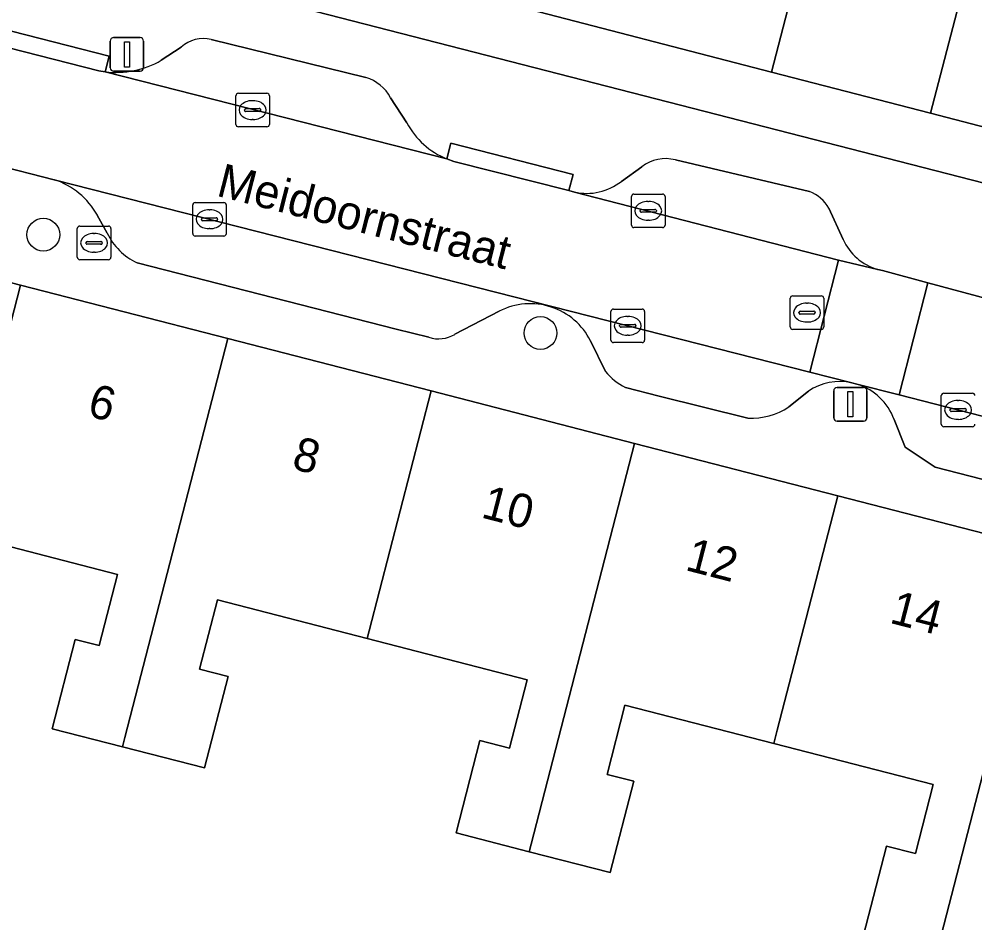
# Model space of a CAD drawing. Extents: x 158352 to 159489, y 383828 to 384603.
# Drawn here: x 159212.29 to 159240.77, y 384399.28 to 384426.22 of the extents above; entities that cross this region are included whole.
import ezdxf

# ---------------------------------------------------------------- set-up
doc = ezdxf.new("R2010")
doc.units = 0
for name, color, linetype in [('IMGEO_Boom', 7, 'Continuous'), ('IMGEO_Brandkraan', 7, 'Continuous'), ('IMGEO_Erf', 7, 'Continuous'), ('IMGEO_Kolk', 7, 'Continuous'), ('IMGEO_Lichtmast', 7, 'Continuous'), ('IMGEO_Openbare_ruimte_label', 7, 'Continuous'), ('IMGEO_Pand', 7, 'Continuous'), ('IMGEO_Pand_nummerreeks', 7, 'Continuous'), ('IMGEO_Parkeervlak_open', 7, 'Continuous'), ('IMGEO_Rijbaan_lokaal_open', 7, 'Continuous'), ('IMGEO_Rioolput', 7, 'Continuous'), ('IMGEO_Voetpad_open', 7, 'Continuous')]:
    doc.layers.add(name, color=color, linetype=linetype)

msp = doc.modelspace()

# ---------------------------------------------------------------- linework, layer by layer
at = {"layer": 'IMGEO_Boom'}
for centre in [(159213.009, 384419.795), (159227.822, 384416.864)]:
    msp.add_circle(centre, 0.489, dxfattribs=at)
at = {"layer": 'IMGEO_Brandkraan'}
for p, q in [((159214.095, 384420.05), (159214.947, 384420.05)), ((159214.02, 384419.124), (159214.02, 384419.976)), ((159214.508, 384419.83), (159214.533, 384419.83)), ((159215.021, 384419.976), (159215.021, 384419.124)), ((159214.279, 384419.544), (159214.279, 384419.556)), ((159214.717, 384419.507), (159214.319, 384419.507)), ((159214.322, 384419.593), (159214.72, 384419.593)), ((159214.763, 384419.556), (159214.763, 384419.544)), ((159214.531, 384419.27), (159214.506, 384419.27)), ((159214.947, 384419.05), (159214.095, 384419.05))]:
    msp.add_line(p, q, dxfattribs=at)
for points in [[(159214.095, 384420.05), (159214.947, 384420.05)], [(159214.02, 384419.124), (159214.02, 384419.976)], [(159215.021, 384419.976), (159215.021, 384419.124)], [(159214.947, 384419.05), (159214.095, 384419.05)]]:
    msp.add_lwpolyline(points, dxfattribs=at)
for centre, radius, start, end in [((159214.097, 384419.974), 0.0765, 91.552, 178.448), ((159214.097, 384419.974), 0.0765, 91.552, 178.448), ((159214.945, 384419.974), 0.0765, 1.552, 88.448), ((159214.945, 384419.974), 0.0765, 1.552, 88.448), ((159214.319, 384419.553), 0.0403, 85.8775, 175.7526), ((159214.316, 384419.543), 0.0366, 178.938, 274.7102), ((159214.72, 384419.55), 0.043, 264.8664, 352.4533), ((159214.724, 384419.555), 0.0386, 1.7309, 96.639), ((159214.097, 384419.126), 0.0765, 181.552, 268.448), ((159214.097, 384419.126), 0.0765, 181.552, 268.448), ((159214.945, 384419.126), 0.0765, 271.552, 358.448), ((159214.945, 384419.126), 0.0765, 271.552, 358.448)]:
    msp.add_arc(centre, radius, start, end, dxfattribs=at)
for centre, major_axis, ratio, start_param, end_param in [((159214.507, 384419.55), (-0.387, 0.002), 0.722429, 4.712389, 7.853982), ((159214.532, 384419.55), (-0.39, 0.002), 0.717154, 1.570796, 4.712389)]:
    msp.add_ellipse(centre, major_axis=major_axis, ratio=ratio, start_param=start_param, end_param=end_param, dxfattribs=at)
at = {"layer": 'IMGEO_Erf'}
for points in [[(159244.248, 384422.168), (159239.447, 384423.412), (159234.708, 384424.64), (159226.969, 384426.646), (159225.492, 384427.002), (159222.472, 384427.78), (159223.278, 384430.908), (159226.298, 384430.13), (159227.56, 384437.401), (159225.988, 384439.837), (159230.29, 384442.614), (159231.862, 384440.179), (159234.606, 384442.211), (159233.049, 384444.706)], [(159205.922, 384430.361), (159263.47, 384415.564)], [(159237.441, 384398.879), (159238.136, 384401.574), (159238.993, 384401.353), (159239.523, 384403.407), (159234.776, 384404.632), (159230.337, 384405.777), (159229.804, 384403.71), (159230.599, 384403.505), (159229.897, 384400.783), (159227.482, 384401.406), (159225.307, 384401.967), (159226.016, 384404.719), (159226.903, 384404.49), (159227.429, 384406.528), (159222.659, 384407.758), (159218.195, 384408.91), (159217.663, 384406.85), (159218.514, 384406.631), (159217.809, 384403.901), (159215.365, 384404.532), (159213.276, 384405.071), (159213.962, 384407.73), (159214.676, 384407.546), (159215.223, 384409.668), (159210.423, 384410.907)]]:
    msp.add_lwpolyline(points, dxfattribs=at)
at = {"layer": 'IMGEO_Kolk'}
for p, q in [((159218.82, 384424.009), (159219.672, 384424.009)), ((159218.745, 384423.083), (159218.745, 384423.935)), ((159219.233, 384423.789), (159219.258, 384423.789)), ((159219.746, 384423.935), (159219.746, 384423.083)), ((159219.004, 384423.503), (159219.004, 384423.515)), ((159219.442, 384423.466), (159219.044, 384423.466)), ((159219.047, 384423.552), (159219.445, 384423.552)), ((159219.488, 384423.515), (159219.488, 384423.503)), ((159219.256, 384423.229), (159219.231, 384423.229)), ((159219.672, 384423.009), (159218.82, 384423.009)), ((159230.532, 384420.079), (159230.532, 384420.931)), ((159230.607, 384421.005), (159231.459, 384421.005)), ((159231.533, 384420.931), (159231.533, 384420.079)), ((159217.46, 384419.828), (159217.46, 384420.68)), ((159217.535, 384420.754), (159218.387, 384420.754)), ((159218.461, 384420.68), (159218.461, 384419.828)), ((159231.02, 384420.785), (159231.045, 384420.785)), ((159217.762, 384420.297), (159218.16, 384420.297)), ((159217.948, 384420.534), (159217.973, 384420.534)), ((159230.791, 384420.499), (159230.791, 384420.511)), ((159231.229, 384420.462), (159230.831, 384420.462)), ((159230.834, 384420.548), (159231.232, 384420.548)), ((159231.275, 384420.511), (159231.275, 384420.499)), ((159217.719, 384420.248), (159217.719, 384420.26)), ((159218.157, 384420.211), (159217.759, 384420.211)), ((159218.203, 384420.26), (159218.203, 384420.248)), ((159231.459, 384420.005), (159230.607, 384420.005)), ((159231.043, 384420.225), (159231.018, 384420.225)), ((159218.387, 384419.754), (159217.535, 384419.754)), ((159217.971, 384419.974), (159217.946, 384419.974)), ((159229.922, 384416.653), (159229.922, 384417.505)), ((159229.997, 384417.579), (159230.849, 384417.579)), ((159230.923, 384417.505), (159230.923, 384416.653)), ((159230.41, 384417.359), (159230.435, 384417.359)), ((159230.181, 384417.073), (159230.181, 384417.085)), ((159230.619, 384417.036), (159230.221, 384417.036)), ((159230.224, 384417.122), (159230.622, 384417.122)), ((159230.665, 384417.085), (159230.665, 384417.073)), ((159230.849, 384416.579), (159229.997, 384416.579)), ((159230.433, 384416.799), (159230.408, 384416.799)), ((159239.764, 384414.145), (159239.764, 384414.997)), ((159239.839, 384415.071), (159240.691, 384415.071)), ((159240.023, 384414.565), (159240.023, 384414.577)), ((159240.066, 384414.614), (159240.464, 384414.614)), ((159240.252, 384414.851), (159240.277, 384414.851)), ((159240.507, 384414.577), (159240.507, 384414.565)), ((159240.461, 384414.528), (159240.063, 384414.528)), ((159240.275, 384414.291), (159240.25, 384414.291)), ((159240.691, 384414.071), (159239.839, 384414.071))]:
    msp.add_line(p, q, dxfattribs=at)
for points in [[(159218.82, 384424.009), (159219.672, 384424.009)], [(159218.745, 384423.083), (159218.745, 384423.935)], [(159219.746, 384423.935), (159219.746, 384423.083)], [(159219.672, 384423.009), (159218.82, 384423.009)], [(159230.532, 384420.079), (159230.532, 384420.931)], [(159230.607, 384421.005), (159231.459, 384421.005)], [(159231.533, 384420.931), (159231.533, 384420.079)], [(159217.46, 384419.828), (159217.46, 384420.68)], [(159217.535, 384420.754), (159218.387, 384420.754)], [(159218.461, 384420.68), (159218.461, 384419.828)], [(159231.459, 384420.005), (159230.607, 384420.005)], [(159218.387, 384419.754), (159217.535, 384419.754)], [(159229.922, 384416.653), (159229.922, 384417.505)], [(159229.997, 384417.579), (159230.849, 384417.579)], [(159230.923, 384417.505), (159230.923, 384416.653)], [(159230.849, 384416.579), (159229.997, 384416.579)], [(159239.764, 384414.145), (159239.764, 384414.997)], [(159239.839, 384415.071), (159240.691, 384415.071)], [(159240.691, 384414.071), (159239.839, 384414.071)]]:
    msp.add_lwpolyline(points, dxfattribs=at)
for centre, radius, start, end in [((159218.822, 384423.933), 0.0765, 91.552, 178.448), ((159218.822, 384423.933), 0.0765, 91.552, 178.448), ((159219.67, 384423.933), 0.0765, 1.552, 88.448), ((159219.67, 384423.933), 0.0765, 1.552, 88.448), ((159219.044, 384423.512), 0.0403, 85.8775, 175.7526), ((159219.041, 384423.502), 0.0366, 178.938, 274.7102), ((159219.445, 384423.509), 0.043, 264.8664, 352.4533), ((159219.449, 384423.514), 0.0386, 1.7309, 96.639), ((159218.822, 384423.085), 0.0765, 181.552, 268.448), ((159218.822, 384423.085), 0.0765, 181.552, 268.448), ((159219.67, 384423.085), 0.0765, 271.552, 358.448), ((159219.67, 384423.085), 0.0765, 271.552, 358.448), ((159230.609, 384420.929), 0.0765, 91.552, 178.448), ((159230.609, 384420.929), 0.0765, 91.552, 178.448), ((159231.457, 384420.929), 0.0765, 1.552, 88.448), ((159231.457, 384420.929), 0.0765, 1.552, 88.448), ((159217.537, 384420.678), 0.0765, 91.552, 178.448), ((159217.537, 384420.678), 0.0765, 91.552, 178.448), ((159218.385, 384420.678), 0.0765, 1.552, 88.448), ((159218.385, 384420.678), 0.0765, 1.552, 88.448), ((159217.759, 384420.257), 0.0403, 85.8775, 175.7526), ((159218.164, 384420.259), 0.0386, 1.7309, 96.639), ((159230.831, 384420.508), 0.0403, 85.8775, 175.7526), ((159230.828, 384420.498), 0.0366, 178.938, 274.7102), ((159231.232, 384420.505), 0.043, 264.8664, 352.4533), ((159231.236, 384420.51), 0.0386, 1.7309, 96.639), ((159217.756, 384420.247), 0.0366, 178.938, 274.7102), ((159218.16, 384420.254), 0.043, 264.8664, 352.4533), ((159230.609, 384420.081), 0.0765, 181.552, 268.448), ((159230.609, 384420.081), 0.0765, 181.552, 268.448), ((159231.457, 384420.081), 0.0765, 271.552, 358.448), ((159231.457, 384420.081), 0.0765, 271.552, 358.448), ((159217.537, 384419.83), 0.0765, 181.552, 268.448), ((159217.537, 384419.83), 0.0765, 181.552, 268.448), ((159218.385, 384419.83), 0.0765, 271.552, 358.448), ((159218.385, 384419.83), 0.0765, 271.552, 358.448), ((159229.999, 384417.503), 0.0765, 91.552, 178.448), ((159229.999, 384417.503), 0.0765, 91.552, 178.448), ((159230.847, 384417.503), 0.0765, 1.552, 88.448), ((159230.847, 384417.503), 0.0765, 1.552, 88.448), ((159230.221, 384417.082), 0.0403, 85.8775, 175.7526), ((159230.218, 384417.072), 0.0366, 178.938, 274.7102), ((159230.622, 384417.079), 0.043, 264.8664, 352.4533), ((159230.626, 384417.084), 0.0386, 1.7309, 96.639), ((159229.999, 384416.655), 0.0765, 181.552, 268.448), ((159229.999, 384416.655), 0.0765, 181.552, 268.448), ((159230.847, 384416.655), 0.0765, 271.552, 358.448), ((159230.847, 384416.655), 0.0765, 271.552, 358.448), ((159239.841, 384414.995), 0.0765, 91.552, 178.448), ((159239.841, 384414.995), 0.0765, 91.552, 178.448), ((159240.689, 384414.995), 0.0765, 1.552, 88.448), ((159240.689, 384414.995), 0.0765, 1.552, 88.448), ((159240.063, 384414.574), 0.0403, 85.8775, 175.7526), ((159240.468, 384414.576), 0.0386, 1.7309, 96.639), ((159240.06, 384414.564), 0.0366, 178.938, 274.7102), ((159240.464, 384414.571), 0.043, 264.8664, 352.4533), ((159239.841, 384414.147), 0.0765, 181.552, 268.448), ((159239.841, 384414.147), 0.0765, 181.552, 268.448), ((159240.689, 384414.147), 0.0765, 271.552, 358.448), ((159240.689, 384414.147), 0.0765, 271.552, 358.448)]:
    msp.add_arc(centre, radius, start, end, dxfattribs=at)
for centre, major_axis, ratio, start_param, end_param in [((159219.232, 384423.509), (-0.387, 0.002), 0.722429, 4.712389, 7.853982), ((159219.257, 384423.509), (-0.39, 0.002), 0.717154, 1.570796, 4.712389), ((159231.019, 384420.505), (-0.387, 0.002), 0.722429, 4.712389, 7.853982), ((159231.044, 384420.505), (-0.39, 0.002), 0.717154, 1.570796, 4.712389), ((159217.947, 384420.254), (-0.387, 0.002), 0.722429, 4.712389, 7.853982), ((159217.972, 384420.254), (-0.39, 0.002), 0.717154, 1.570796, 4.712389), ((159230.409, 384417.079), (-0.387, 0.002), 0.722429, 4.712389, 7.853982), ((159230.434, 384417.079), (-0.39, 0.002), 0.717154, 1.570796, 4.712389), ((159240.251, 384414.571), (-0.387, 0.002), 0.722429, 4.712389, 7.853982), ((159240.276, 384414.571), (-0.39, 0.002), 0.717154, 1.570796, 4.712389)]:
    msp.add_ellipse(centre, major_axis=major_axis, ratio=ratio, start_param=start_param, end_param=end_param, dxfattribs=at)
at = {"layer": 'IMGEO_Lichtmast'}
for p, q in [((159215.004, 384424.767), (159215.004, 384425.567)), ((159215.004, 384425.567), (159215.004, 384424.767)), ((159215.104, 384425.667), (159215.894, 384425.667)), ((159215.894, 384425.667), (159215.104, 384425.667)), ((159215.994, 384425.567), (159215.994, 384424.767)), ((159215.994, 384424.767), (159215.994, 384425.567)), ((159215.894, 384424.667), (159215.104, 384424.667)), ((159215.104, 384424.667), (159215.894, 384424.667)), ((159236.659, 384415.241), (159237.449, 384415.241)), ((159237.449, 384415.241), (159236.659, 384415.241)), ((159236.559, 384414.341), (159236.559, 384415.141)), ((159236.559, 384415.141), (159236.559, 384414.341)), ((159237.549, 384415.141), (159237.549, 384414.341)), ((159237.549, 384414.341), (159237.549, 384415.141)), ((159237.449, 384414.241), (159236.659, 384414.241)), ((159236.659, 384414.241), (159237.449, 384414.241))]:
    msp.add_line(p, q, dxfattribs=at)
for points in [[(159215.424, 384425.542), (159215.574, 384425.542), (159215.574, 384424.792), (159215.424, 384424.792), (159215.424, 384425.542)], [(159236.979, 384415.116), (159237.129, 384415.116), (159237.129, 384414.366), (159236.979, 384414.366), (159236.979, 384415.116)]]:
    msp.add_lwpolyline(points, dxfattribs=at)
for centre, start, end in [((159215.104, 384425.567), 90, 180), ((159215.104, 384425.567), 90, 180), ((159215.894, 384425.567), 0, 90), ((159215.894, 384425.567), 360, 90), ((159215.104, 384424.767), 180, 270), ((159215.104, 384424.767), 180, 270), ((159215.894, 384424.767), 270, 0), ((159215.894, 384424.767), 270, 0), ((159236.659, 384415.141), 90, 180), ((159236.659, 384415.141), 90, 180), ((159237.449, 384415.141), 0, 90), ((159237.449, 384415.141), 360, 90), ((159236.659, 384414.341), 180, 270), ((159236.659, 384414.341), 180, 270), ((159237.449, 384414.341), 270, 0), ((159237.449, 384414.341), 270, 0)]:
    msp.add_arc(centre, 0.1, start, end, dxfattribs=at)
at = {"layer": 'IMGEO_Pand'}
for points in [[(159236.507, 384431.585), (159231.757, 384432.816), (159232.498, 384435.674), (159232.188, 384435.754), (159229.509, 384436.448), (159228.223, 384431.487), (159226.969, 384426.646), (159234.708, 384424.64)], [(159239.447, 384423.412), (159241.246, 384430.357), (159236.507, 384431.585), (159234.708, 384424.64)], [(159246.048, 384429.112), (159241.246, 384430.357), (159239.447, 384423.412), (159244.248, 384422.168)], [(159218.504, 384416.7), (159212.328, 384418.293), (159211.079, 384413.452), (159210.423, 384410.907), (159215.223, 384409.668), (159214.676, 384407.546), (159213.962, 384407.73), (159213.276, 384405.071), (159215.365, 384404.532), (159215.438, 384404.813)], [(159224.562, 384415.137), (159218.504, 384416.7), (159215.438, 384404.813), (159215.365, 384404.532), (159217.809, 384403.901), (159218.514, 384406.631), (159217.663, 384406.85), (159218.195, 384408.91), (159222.659, 384407.758), (159222.718, 384407.986)], [(159224.562, 384415.137), (159222.718, 384407.986), (159222.659, 384407.758), (159227.429, 384406.528), (159226.903, 384404.49), (159226.016, 384404.719), (159225.307, 384401.967), (159227.482, 384401.406), (159227.54, 384401.631), (159230.621, 384413.574)], [(159236.68, 384412.011), (159230.621, 384413.574), (159227.54, 384401.631), (159227.482, 384401.406), (159229.897, 384400.783), (159230.599, 384403.505), (159229.804, 384403.71), (159230.337, 384405.777), (159234.776, 384404.632), (159234.879, 384405.031)], [(159236.68, 384412.011), (159234.879, 384405.031), (159234.776, 384404.632), (159239.523, 384403.407), (159238.993, 384401.353), (159238.136, 384401.574), (159237.441, 384398.879), (159239.608, 384398.32), (159239.68, 384398.598), (159242.738, 384410.448)], [(159248.797, 384408.885), (159242.738, 384410.448), (159239.68, 384398.598), (159239.608, 384398.32), (159242.022, 384397.697), (159242.714, 384400.378), (159241.833, 384400.606), (159242.377, 384402.716), (159246.904, 384401.548), (159246.994, 384401.897)]]:
    msp.add_lwpolyline(points, close=True, dxfattribs=at)
at = {"layer": 'IMGEO_Parkeervlak_open'}
for points in [[(159222.619, 384424.482), (159218.008, 384425.616)], [(159217.12, 384425.386), (159216.524, 384424.991)], [(159214.848, 384424.649), (159225.033, 384422.054)], [(159223.841, 384423.125), (159223.357, 384423.873)], [(159235.836, 384421.08), (159231.842, 384422.022)], [(159230.839, 384421.817), (159230.231, 384421.384)], [(159237.095, 384415.379), (159235.846, 384415.697), (159213.336, 384421.43)], [(159228.834, 384421.066), (159236.704, 384419.032), (159237.869, 384418.758)], [(159236.844, 384419.656), (159236.416, 384420.583)], [(159214.617, 384420.376), (159214.91, 384419.843)], [(159215.801, 384418.956), (159223.525, 384416.975), (159224.5, 384416.737)], [(159225.267, 384416.825), (159226.594, 384417.513)], [(159229.315, 384416.627), (159229.761, 384415.721)], [(159230.354, 384415.242), (159231.363, 384414.985)], [(159262.928, 384408.745), (159238.507, 384415.017), (159237.246, 384415.341)], [(159231.363, 384414.985), (159234.003, 384414.329)], [(159235.222, 384414.661), (159235.805, 384415.132)], [(159238.358, 384414.286), (159238.69, 384413.461), (159239.58, 384412.866), (159259.587, 384407.721)]]:
    msp.add_lwpolyline(points, dxfattribs=at)
for centre, radius, start, end in [((159217.784, 384424.651), 0.991, 76.9486, 132.0935), ((159215.165, 384427.375), 2.744, 263.3724, 299.6942), ((159222.25, 384423.284), 1.254, 28.0358, 72.905), ((159225.908, 384424.227), 2.342, 208.0576, 248.0636), ((159231.545, 384420.918), 1.143, 74.9502, 128.1526), ((159212.664, 384419.307), 2.227, 28.6835, 72.4218), ((159229.197, 384422.701), 1.675, 257.4964, 308.1511), ((159235.45, 384420.043), 1.106, 29.2136, 69.6001), ((159216.606, 384420.655), 1.88, 205.5987, 244.6591), ((159238.304, 384420.289), 1.592, 203.4324, 254.1246), ((159227.517, 384415.727), 2.01, 26.5915, 117.3364), ((159224.787, 384417.623), 0.932, 252.0649, 301.0252), ((159231.169, 384416.858), 1.81, 218.9113, 243.2291), ((159236.747, 384413.702), 1.713, 78.2925, 123.3863), ((159236.75, 384413.705), 1.709, 19.8702, 73.1433), ((159234.099, 384416.38), 2.053, 267.317, 303.1535)]:
    msp.add_arc(centre, radius, start, end, dxfattribs=at)
at = {"layer": 'IMGEO_Rijbaan_lokaal_open'}
msp.add_lwpolyline([(159191.679, 384426.938), (159193, 384426.57), (159193.592, 384426.447), (159197.255, 384425.516), (159197.462, 384425.463), (159207.835, 384422.828), (159211.539, 384421.886), (159213.336, 384421.43), (159235.846, 384415.697), (159236.704, 384419.032), (159228.834, 384421.066), (159228.668, 384421.108), (159225.244, 384421.98), (159225.033, 384422.054), (159214.848, 384424.649), (159214.666, 384424.676), (159211.079, 384425.589), (159196.243, 384429.361), (159191.507, 384430.592)], dxfattribs=at)
for points in [[(159239.364, 384418.361), (159238.015, 384418.723), (159237.869, 384418.758), (159236.704, 384419.032), (159235.846, 384415.697), (159237.095, 384415.379), (159237.246, 384415.341), (159238.507, 384415.017)], [(159265.464, 384411.586), (159263.811, 384412.027), (159263.322, 384412.137), (159263.128, 384412.18), (159263.077, 384412.193), (159241.918, 384417.675), (159239.364, 384418.361), (159238.507, 384415.017), (159262.928, 384408.745), (159266.639, 384407.772), (159278.143, 384404.789), (159278.172, 384404.782), (159278.399, 384404.717), (159281.254, 384403.946), (159282.202, 384407.296), (159281.457, 384407.493), (159281.396, 384407.509)]]:
    msp.add_lwpolyline(points, close=True, dxfattribs=at)
at = {"layer": 'IMGEO_Rioolput'}
for p, q in [((159235.263, 384417.046), (159235.263, 384417.898)), ((159235.338, 384417.972), (159236.19, 384417.972)), ((159235.751, 384417.752), (159235.776, 384417.752)), ((159236.264, 384417.898), (159236.264, 384417.046)), ((159235.522, 384417.466), (159235.522, 384417.478)), ((159235.96, 384417.429), (159235.562, 384417.429)), ((159235.565, 384417.515), (159235.963, 384417.515)), ((159236.006, 384417.478), (159236.006, 384417.466)), ((159235.774, 384417.192), (159235.749, 384417.192)), ((159236.19, 384416.972), (159235.338, 384416.972))]:
    msp.add_line(p, q, dxfattribs=at)
for points in [[(159235.263, 384417.046), (159235.263, 384417.898)], [(159235.338, 384417.972), (159236.19, 384417.972)], [(159236.264, 384417.898), (159236.264, 384417.046)], [(159236.19, 384416.972), (159235.338, 384416.972)]]:
    msp.add_lwpolyline(points, dxfattribs=at)
for centre, radius, start, end in [((159235.34, 384417.896), 0.0765, 91.552, 178.448), ((159235.34, 384417.896), 0.0765, 91.552, 178.448), ((159236.188, 384417.896), 0.0765, 1.552, 88.448), ((159236.188, 384417.896), 0.0765, 1.552, 88.448), ((159235.562, 384417.475), 0.0403, 85.8775, 175.7526), ((159235.559, 384417.465), 0.0366, 178.938, 274.7102), ((159235.963, 384417.472), 0.043, 264.8664, 352.4533), ((159235.967, 384417.477), 0.0386, 1.7309, 96.639), ((159235.34, 384417.048), 0.0765, 181.552, 268.448), ((159235.34, 384417.048), 0.0765, 181.552, 268.448), ((159236.188, 384417.048), 0.0765, 271.552, 358.448), ((159236.188, 384417.048), 0.0765, 271.552, 358.448)]:
    msp.add_arc(centre, radius, start, end, dxfattribs=at)
for centre, major_axis, ratio, start_param, end_param in [((159235.75, 384417.472), (-0.387, 0.002), 0.722429, 4.712389, 7.853982), ((159235.775, 384417.472), (-0.39, 0.002), 0.717154, 1.570796, 4.712389)]:
    msp.add_ellipse(centre, major_axis=major_axis, ratio=ratio, start_param=start_param, end_param=end_param, dxfattribs=at)
at = {"layer": 'IMGEO_Voetpad_open'}
for points in [[(159178.476, 384443.407), (159175.395, 384440.923), (159183.941, 384428.022), (159189.405, 384424.275), (159194.761, 384422.837), (159208.331, 384419.327), (159212.328, 384418.293), (159218.504, 384416.7), (159224.562, 384415.137), (159230.621, 384413.574), (159236.68, 384412.011), (159242.738, 384410.448), (159248.797, 384408.885), (159254.855, 384407.323), (159261.029, 384405.73), (159262.471, 384405.354), (159265.353, 384404.639), (159273.129, 384402.557), (159280.258, 384400.781), (159281.254, 384403.946), (159278.399, 384404.717), (159278.172, 384404.782), (159278.143, 384404.789)], [(159281.396, 384407.509), (159281.457, 384407.493), (159282.202, 384407.296), (159282.901, 384410.57), (159281.617, 384410.9), (159275.607, 384412.445), (159269.597, 384413.989), (159263.47, 384415.564), (159205.922, 384430.361), (159202.919, 384431.126), (159199.735, 384431.937)], [(159211.079, 384425.589), (159211.233, 384426.066), (159214.969, 384425.114), (159214.848, 384424.649)], [(159218.008, 384425.616), (159222.619, 384424.482)], [(159216.524, 384424.991), (159217.12, 384425.386)], [(159223.357, 384423.873), (159223.841, 384423.125)], [(159213.336, 384421.43), (159211.539, 384421.886), (159211.415, 384421.402), (159207.755, 384422.332), (159207.835, 384422.828)], [(159225.033, 384422.054), (159225.151, 384422.519), (159228.792, 384421.592), (159228.668, 384421.108), (159228.834, 384421.066)], [(159231.842, 384422.022), (159235.836, 384421.08)], [(159230.231, 384421.384), (159230.839, 384421.817)], [(159236.416, 384420.583), (159236.844, 384419.656)], [(159214.91, 384419.843), (159214.617, 384420.376)], [(159211.079, 384413.452), (159212.328, 384418.293), (159208.331, 384419.327)], [(159224.5, 384416.737), (159223.525, 384416.975), (159215.801, 384418.956)], [(159237.869, 384418.758), (159238.015, 384418.723), (159239.364, 384418.361), (159241.918, 384417.675)], [(159226.594, 384417.513), (159225.267, 384416.825)], [(159229.761, 384415.721), (159229.315, 384416.627)], [(159234.003, 384414.329), (159231.363, 384414.985), (159230.354, 384415.242)], [(159237.246, 384415.341), (159237.095, 384415.379)], [(159235.805, 384415.132), (159235.222, 384414.661)], [(159259.587, 384407.721), (159239.58, 384412.866), (159238.69, 384413.461), (159238.358, 384414.286)]]:
    msp.add_lwpolyline(points, dxfattribs=at)
for points in [[(159214.666, 384424.676), (159214.848, 384424.649), (159214.969, 384425.114), (159211.233, 384426.066), (159211.079, 384425.589)], [(159225.244, 384421.98), (159228.668, 384421.108), (159228.792, 384421.592), (159225.151, 384422.519), (159225.033, 384422.054)]]:
    msp.add_lwpolyline(points, close=True, dxfattribs=at)
for centre, radius, start, end in [((159217.784, 384424.651), 0.991, 76.9486, 132.0935), ((159215.165, 384427.375), 2.744, 263.3724, 299.6942), ((159222.25, 384423.284), 1.254, 28.0358, 72.905), ((159225.908, 384424.227), 2.342, 208.0576, 248.0636), ((159231.545, 384420.918), 1.143, 74.9502, 128.1526), ((159212.664, 384419.307), 2.227, 28.6835, 72.4218), ((159229.197, 384422.701), 1.675, 257.4964, 308.1511), ((159235.45, 384420.043), 1.106, 29.2136, 69.6001), ((159216.606, 384420.655), 1.88, 205.5987, 244.6591), ((159238.304, 384420.289), 1.592, 203.4324, 254.1246), ((159227.517, 384415.727), 2.01, 26.5915, 117.3364), ((159224.787, 384417.623), 0.932, 252.0649, 301.0252), ((159231.169, 384416.858), 1.81, 218.9113, 243.2291), ((159236.747, 384413.702), 1.713, 78.2925, 123.3863), ((159236.75, 384413.705), 1.709, 19.8702, 73.1433), ((159234.099, 384416.38), 2.053, 267.317, 303.1535)]:
    msp.add_arc(centre, radius, start, end, dxfattribs=at)

# ---------------------------------------------------------------- texts
at = {"layer": 'IMGEO_Openbare_ruimte_label'}
msp.add_text('Meidoornstraat', height=1, rotation=345.6997, dxfattribs=at).set_placement((159218.133, 384420.962))
at = {"layer": 'IMGEO_Pand_nummerreeks'}
for s, p in [('6', (159214.285, 384414.401)), ('8', (159220.377, 384412.829)), ('10', (159226.019, 384411.374)), ('12', (159232.101, 384409.806)), ('14', (159238.191, 384408.234))]:
    msp.add_text(s, height=1, rotation=345.5352, dxfattribs=at).set_placement(p)

doc.saveas('drawing.dxf')
